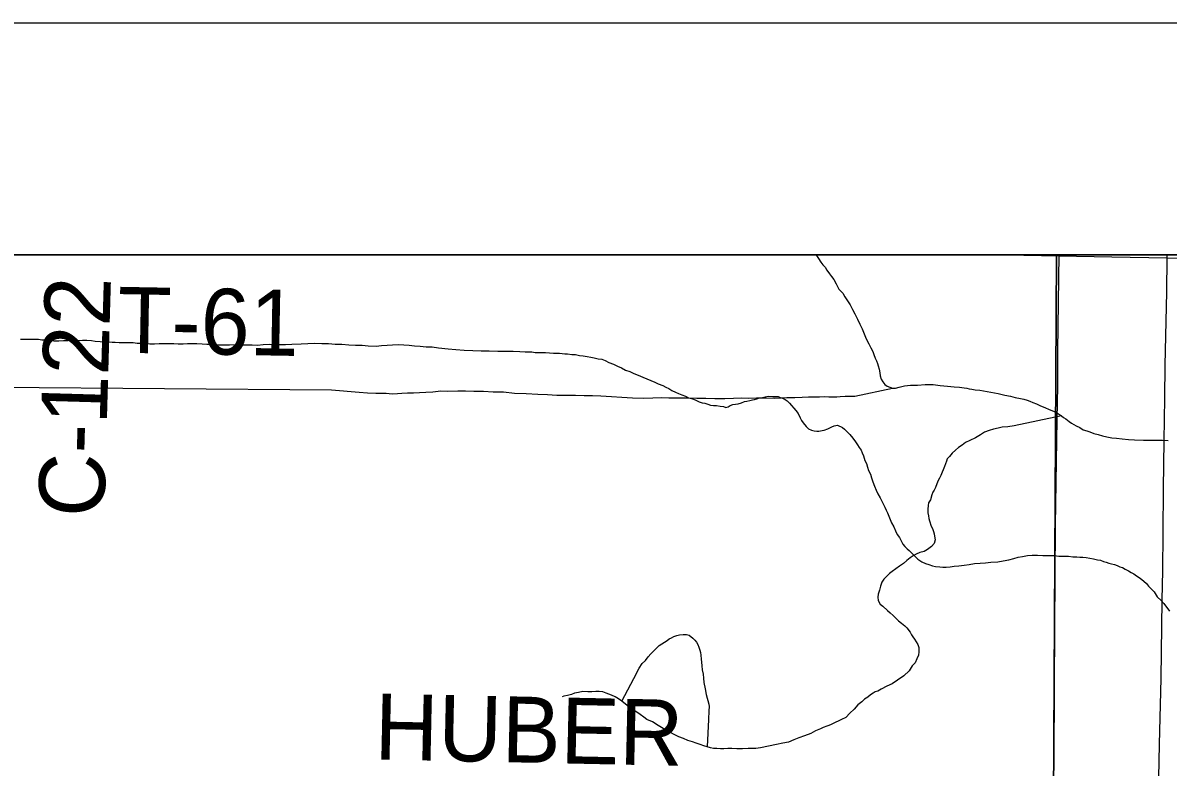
# Model space of a CAD drawing. Extents: x 2.4 to 73.1, y 4.5 to 25.6.
# Drawn here: x 42.1926 to 42.6865, y 24.6843 to 25.0051 of the extents above; entities that cross this region are included whole.
import ezdxf

# ---------------------------------------------------------------- set-up
doc = ezdxf.new("R2010")
doc.units = 0
for name, color, linetype in [('GM_X_County_Road', 7, 'Continuous'), ('GM_X_County_Road_Text', 7, 'Continuous'), ('GM_X_Interchange_Ramps', 7, 'Continuous'), ('GM_X_Minor_River', 7, 'Continuous'), ('GM_X_Township_Road', 7, 'Continuous'), ('GM_X_Township_Road_Text', 7, 'Continuous'), ('GM_X_US_Shield', 7, 'Continuous'), ('SH_Cut_Line', 7, 'Continuous'), ('SH_Data', 7, 'Continuous')]:
    doc.layers.add(name, color=color, linetype=linetype)

msp = doc.modelspace()

# ---------------------------------------------------------------- linework, layer by layer
at = {"layer": 'GM_X_County_Road'}
msp.add_lwpolyline([(42.63646, 24.67022), (42.63661, 24.67209), (42.63684, 24.67486), (42.63718, 24.68396), (42.63746, 24.70977), (42.63746, 24.71848), (42.63756, 24.7449), (42.63775, 24.76635), (42.63797, 24.78841), (42.63835, 24.81608), (42.63857, 24.8341), (42.63886, 24.84871), (42.63897, 24.86394), (42.63952, 24.90511)], dxfattribs=at)
at = {"layer": 'GM_X_Interchange_Ramps'}
msp.add_lwpolyline([(43.14223, 24.90511), (41.95853, 24.90511), (41.95853, 24.68373), (41.96061, 24.68369), (42.02091, 24.68269), (42.05758, 24.68182), (42.11259, 24.68078), (42.13635, 24.68036), (42.16325, 24.67989), (42.19152, 24.67928), (42.23007, 24.67863), (42.26425, 24.67792), (42.31056, 24.67701), (42.37738, 24.67565), (42.40753, 24.67509), (42.4383, 24.67452), (42.46222, 24.67405), (42.49921, 24.67332), (42.56478, 24.67187), (42.61265, 24.67114), (42.63634, 24.6705), (42.64962, 24.67014), (42.67106, 24.66966), (42.7155, 24.6688)], dxfattribs=at)
at = {"layer": 'GM_X_Minor_River'}
msp.add_line((41.95853, 24.84992), (42.32566, 24.84695), dxfattribs=at)
for points in [[(42.53467, 24.90511), (42.53483, 24.90486), (42.53576, 24.90352), (42.53668, 24.90198), (42.53762, 24.90083), (42.53855, 24.89986), (42.53929, 24.89852), (42.54041, 24.89698), (42.54134, 24.89583), (42.54227, 24.89448), (42.54338, 24.89256), (42.54449, 24.89027), (42.54617, 24.88853), (42.5471, 24.88699), (42.54821, 24.88527), (42.54933, 24.88354), (42.55044, 24.88162), (42.55136, 24.87971), (42.55246, 24.87741), (42.55357, 24.8753), (42.55449, 24.8732), (42.55541, 24.87109), (42.55632, 24.86898), (42.55743, 24.86669), (42.55835, 24.86496), (42.55909, 24.86343), (42.55964, 24.86209), (42.56019, 24.86056), (42.56074, 24.85941), (42.5611, 24.85827), (42.56147, 24.85731), (42.56182, 24.85579), (42.56218, 24.85426), (42.56235, 24.85293), (42.56271, 24.85159), (42.56345, 24.85044), (42.56438, 24.84928), (42.56532, 24.84851), (42.56646, 24.84811), (42.56759, 24.84771), (42.56892, 24.84769), (42.57045, 24.84805), (42.57274, 24.84858), (42.57541, 24.84892), (42.57845, 24.84887), (42.58169, 24.8492), (42.58511, 24.84915), (42.58815, 24.84872), (42.59138, 24.84848), (42.59423, 24.84824), (42.59651, 24.84802), (42.59859, 24.84779)], [(42.19154, 24.86882), (42.19325, 24.8688), (42.19553, 24.86876), (42.19762, 24.86873), (42.19933, 24.8687), (42.20085, 24.86849), (42.20237, 24.86846), (42.20408, 24.86825), (42.20598, 24.86803), (42.20807, 24.86799), (42.21016, 24.86815), (42.21206, 24.86812), (42.21454, 24.86827), (42.21644, 24.86824), (42.21835, 24.8684), (42.22025, 24.86837), (42.22215, 24.86815), (42.22385, 24.86793), (42.22594, 24.86771), (42.23107, 24.86744), (42.23241, 24.86742), (42.23412, 24.86739), (42.23545, 24.86737), (42.23678, 24.86735), (42.23849, 24.86732), (42.2402, 24.86729), (42.24191, 24.86708), (42.24362, 24.86705), (42.24552, 24.86702), (42.24742, 24.8668), (42.24932, 24.86677), (42.25142, 24.86693), (42.25332, 24.8669), (42.25579, 24.86686), (42.25769, 24.86683), (42.25959, 24.8668), (42.26168, 24.86676), (42.26359, 24.86692), (42.26549, 24.86689), (42.26758, 24.86686), (42.26986, 24.86682), (42.27195, 24.8666), (42.27385, 24.86657), (42.27613, 24.86634), (42.27936, 24.86629), (42.28165, 24.86626), (42.28412, 24.86641), (42.28678, 24.86637), (42.28906, 24.86633), (42.29154, 24.86629), (42.29382, 24.86625), (42.29629, 24.8664), (42.29915, 24.86655), (42.30238, 24.8665), (42.3058, 24.86644), (42.30866, 24.86659), (42.31265, 24.86672), (42.31551, 24.86686), (42.31836, 24.86701), (42.3216, 24.86695), (42.32445, 24.86691), (42.3273, 24.86667), (42.33015, 24.86663), (42.33319, 24.86639), (42.33604, 24.86615), (42.33889, 24.86611), (42.34155, 24.86588), (42.34497, 24.86582), (42.34726, 24.86598), (42.35449, 24.86643), (42.35696, 24.86639), (42.35924, 24.86617), (42.36152, 24.86594), (42.36399, 24.86571), (42.36646, 24.86548), (42.36912, 24.86544), (42.37178, 24.86502), (42.37595, 24.86457), (42.37937, 24.86433), (42.38298, 24.86408), (42.38659, 24.86383), (42.39021, 24.86378), (42.39363, 24.86372), (42.39743, 24.86366), (42.40085, 24.86361), (42.40409, 24.86356), (42.40694, 24.86351), (42.40922, 24.86328), (42.41207, 24.86324), (42.41359, 24.86303), (42.41492, 24.863), (42.41625, 24.86298), (42.41796, 24.86296), (42.41967, 24.86293), (42.42138, 24.86271), (42.42271, 24.86269), (42.42404, 24.86267), (42.42518, 24.86265), (42.42632, 24.86244)], [(42.42632, 24.86244), (42.42746, 24.86242), (42.42936, 24.8622), (42.43088, 24.86218), (42.43259, 24.86177), (42.4343, 24.86156), (42.436, 24.86134), (42.43752, 24.86094), (42.43904, 24.86072), (42.44074, 24.86031), (42.44226, 24.8601), (42.44377, 24.85951), (42.44528, 24.85872), (42.44736, 24.85793), (42.44906, 24.85714), (42.45076, 24.85635), (42.45246, 24.85538), (42.45435, 24.85478), (42.45605, 24.85399), (42.45794, 24.8532), (42.46002, 24.85241), (42.46512, 24.85024), (42.46663, 24.84945), (42.46852, 24.84885), (42.46984, 24.84807), (42.47116, 24.84748), (42.47248, 24.8467), (42.47399, 24.84591), (42.47531, 24.84532), (42.47682, 24.84473), (42.47834, 24.84414), (42.47966, 24.84354), (42.48098, 24.84314), (42.4825, 24.84255), (42.48419, 24.84176), (42.48552, 24.84136), (42.48666, 24.84115), (42.48798, 24.84075), (42.48912, 24.84035), (42.49045, 24.84014), (42.49178, 24.84012), (42.49329, 24.83991), (42.49481, 24.83969), (42.49576, 24.8393), (42.49671, 24.83966), (42.49767, 24.84022), (42.49882, 24.84058), (42.49996, 24.84075), (42.50111, 24.84092), (42.50245, 24.84128), (42.50378, 24.84183), (42.50474, 24.84201), (42.50608, 24.84237), (42.50722, 24.84254), (42.50817, 24.84271), (42.50913, 24.84308), (42.51028, 24.84344), (42.51161, 24.84361), (42.51276, 24.84397), (42.51409, 24.84414), (42.51599, 24.84411), (42.51732, 24.84409), (42.51827, 24.84407), (42.51922, 24.84368), (42.52016, 24.84328), (42.5213, 24.84269), (42.52224, 24.84211), (42.52317, 24.84114), (42.52598, 24.83806), (42.52691, 24.83671), (42.52783, 24.8348), (42.52838, 24.83365), (42.52913, 24.83269), (42.53043, 24.83115), (42.53137, 24.83018), (42.53269, 24.82959), (42.53383, 24.82919), (42.53497, 24.82917), (42.53592, 24.82916), (42.53725, 24.82933), (42.53821, 24.8295), (42.53974, 24.83005), (42.54146, 24.83097), (42.54242, 24.83134), (42.54395, 24.83169), (42.54602, 24.83071), (42.54696, 24.82993), (42.5479, 24.82897), (42.54921, 24.82762), (42.55051, 24.82608), (42.55163, 24.82454), (42.55256, 24.82319), (42.5533, 24.82204), (42.55405, 24.82089), (42.5546, 24.81974), (42.55515, 24.8184), (42.55569, 24.81649), (42.55643, 24.81515), (42.55679, 24.81363), (42.55733, 24.8121), (42.55807, 24.81057)], [(42.32566, 24.84695), (42.33762, 24.84585), (42.34123, 24.8456), (42.34484, 24.84554), (42.34921, 24.84547), (42.35187, 24.84524), (42.35416, 24.84539), (42.35606, 24.84555), (42.35854, 24.8457), (42.36101, 24.84567), (42.36367, 24.84581), (42.36634, 24.84596), (42.36939, 24.8461), (42.37281, 24.84643), (42.37586, 24.84638), (42.38023, 24.8465), (42.38347, 24.84645), (42.38708, 24.84639), (42.39126, 24.84633), (42.39544, 24.84607), (42.39982, 24.846), (42.40456, 24.84555), (42.40969, 24.84527), (42.41464, 24.84501), (42.41882, 24.84494), (42.42281, 24.84469), (42.42642, 24.84463), (42.43098, 24.84456), (42.4346, 24.8445), (42.43821, 24.84444), (42.44182, 24.84439), (42.4555, 24.84341), (42.46006, 24.84334), (42.46425, 24.84346), (42.46787, 24.84359), (42.4711, 24.84354), (42.47585, 24.84347), (42.47947, 24.84341), (42.48327, 24.84335), (42.48707, 24.84329), (42.49106, 24.84323), (42.49525, 24.84316), (42.49905, 24.84329), (42.50248, 24.84343), (42.50552, 24.84338), (42.50895, 24.84351), (42.51294, 24.84345), (42.51693, 24.84339), (42.52207, 24.84368), (42.52549, 24.84363), (42.52873, 24.84377), (42.5314, 24.84392), (42.53387, 24.84388), (42.53615, 24.84384), (42.53824, 24.844), (42.54014, 24.84397), (42.54205, 24.84394), (42.54357, 24.84391), (42.54509, 24.84408), (42.54719, 24.84424), (42.54871, 24.84421), (42.55004, 24.84419), (42.55137, 24.84417), (42.56759, 24.84771)], [(42.59859, 24.84779), (42.59973, 24.84759), (42.60068, 24.84738), (42.60182, 24.84717), (42.60334, 24.84696), (42.60523, 24.84674), (42.6132, 24.84528), (42.61604, 24.84467), (42.61851, 24.84425), (42.62059, 24.84364), (42.62287, 24.84323), (42.62419, 24.84283), (42.62571, 24.84242), (42.62684, 24.84203), (42.62816, 24.84143), (42.62968, 24.84084), (42.63138, 24.84005), (42.63326, 24.83926), (42.63515, 24.83847), (42.63704, 24.83768), (42.63874, 24.8369), (42.64044, 24.83573), (42.64137, 24.83495), (42.64232, 24.83437), (42.64382, 24.83321), (42.64476, 24.83262), (42.64589, 24.83203), (42.64683, 24.83145), (42.64834, 24.83066), (42.64985, 24.82969), (42.65137, 24.82928), (42.65269, 24.82888), (42.65439, 24.8281), (42.65629, 24.82769), (42.65818, 24.82709), (42.66007, 24.82668), (42.66216, 24.82626), (42.66425, 24.82604), (42.66672, 24.82581), (42.66938, 24.82558), (42.67203, 24.82535), (42.67584, 24.82529), (42.67869, 24.82524), (42.68135, 24.8252), (42.68401, 24.82516), (42.68649, 24.82512)], [(42.64044, 24.83573), (42.6201, 24.83141)], [(42.6201, 24.83141), (42.61735, 24.83096), (42.61487, 24.83081), (42.61316, 24.83046), (42.61124, 24.82992), (42.60933, 24.82938), (42.60723, 24.82865), (42.6055, 24.82754), (42.60339, 24.82624), (42.6009, 24.82514), (42.59917, 24.82422), (42.59764, 24.82311), (42.5961, 24.82199), (42.59475, 24.82087), (42.5934, 24.81956), (42.59223, 24.81825), (42.59126, 24.81713), (42.59087, 24.81618), (42.59047, 24.81505), (42.59007, 24.81391), (42.58948, 24.8124), (42.58908, 24.81146), (42.58849, 24.80995), (42.5879, 24.80882), (42.58732, 24.80788), (42.58672, 24.80637), (42.58613, 24.80486), (42.58554, 24.80373), (42.58495, 24.80278), (42.58455, 24.80165), (42.58395, 24.79957), (42.58317, 24.79825), (42.58296, 24.79712), (42.58293, 24.79541), (42.58291, 24.79389), (42.58308, 24.79255), (42.58325, 24.79141), (42.58362, 24.79045), (42.58434, 24.78816), (42.5849, 24.7872), (42.58526, 24.78587), (42.58562, 24.78491), (42.58579, 24.78377), (42.58596, 24.78225), (42.58556, 24.78073), (42.58439, 24.77942), (42.58266, 24.77812), (42.58132, 24.77719), (42.57941, 24.77684), (42.57788, 24.7761), (42.57653, 24.77537), (42.57519, 24.77444), (42.57384, 24.77332), (42.5723, 24.77201), (42.57057, 24.7709), (42.56903, 24.76978), (42.56749, 24.76867), (42.56633, 24.76774), (42.56517, 24.76661), (42.56382, 24.76531), (42.56304, 24.76399), (42.56244, 24.76229), (42.56204, 24.76058), (42.56144, 24.75888), (42.56123, 24.75756), (42.56139, 24.75603), (42.56232, 24.7545), (42.56345, 24.75372), (42.56551, 24.75179), (42.56664, 24.75082), (42.56795, 24.74966), (42.56889, 24.74869), (42.5702, 24.74734), (42.57151, 24.74637), (42.57301, 24.74521), (42.57376, 24.74425), (42.57526, 24.74251), (42.57581, 24.74136), (42.57636, 24.74041), (42.57711, 24.73944), (42.57785, 24.73829), (42.57859, 24.73714), (42.57895, 24.7358), (42.57892, 24.7339), (42.5789, 24.73257), (42.57812, 24.73088), (42.57733, 24.72918), (42.57617, 24.72787), (42.5748, 24.7258), (42.57248, 24.72355), (42.56979, 24.7217), (42.56749, 24.72021), (42.56519, 24.71911), (42.56269, 24.71782), (42.56135, 24.71708), (42.5602, 24.71672), (42.55924, 24.71616)], [(42.55807, 24.81057), (42.55862, 24.80904), (42.55916, 24.80732), (42.55989, 24.80541), (42.56062, 24.80368), (42.56136, 24.80215), (42.56228, 24.80043), (42.56321, 24.7987), (42.56431, 24.7964), (42.56486, 24.79507), (42.56541, 24.79392), (42.56725, 24.78952), (42.56817, 24.78779), (42.5689, 24.78607), (42.56964, 24.78454), (42.57057, 24.78319), (42.57131, 24.78185), (42.57205, 24.78032), (42.57298, 24.77935), (42.57392, 24.77839), (42.57486, 24.77761), (42.57598, 24.77646), (42.5771, 24.7753), (42.5786, 24.77394), (42.5803, 24.77278), (42.58181, 24.77199), (42.58332, 24.77159), (42.58483, 24.77099), (42.58616, 24.77078), (42.58806, 24.77056), (42.58939, 24.77054), (42.59072, 24.77052), (42.59244, 24.77068), (42.59415, 24.77085), (42.59624, 24.771), (42.59853, 24.77135), (42.60063, 24.77169), (42.60292, 24.77204), (42.60539, 24.77219), (42.60768, 24.77234), (42.60996, 24.77269), (42.61301, 24.77283), (42.6153, 24.77317), (42.61778, 24.7737), (42.61988, 24.77424), (42.62179, 24.77478), (42.6237, 24.77513), (42.62579, 24.77547), (42.62789, 24.77563), (42.63017, 24.7756), (42.63245, 24.77556), (42.63473, 24.77552), (42.6374, 24.77548), (42.63929, 24.77526), (42.64139, 24.77523), (42.64348, 24.77519), (42.64538, 24.77497), (42.64709, 24.77495), (42.64842, 24.77474), (42.64975, 24.77472), (42.65108, 24.77469), (42.6543, 24.77407), (42.65601, 24.77367), (42.65733, 24.77345), (42.65866, 24.77286), (42.65979, 24.77265), (42.66093, 24.77226), (42.66206, 24.77186), (42.66339, 24.77165), (42.66453, 24.77125), (42.66566, 24.77066), (42.66679, 24.77026), (42.66792, 24.76967), (42.66943, 24.76889), (42.67056, 24.76811), (42.67169, 24.76753), (42.67282, 24.76675), (42.67395, 24.76597), (42.67508, 24.76519), (42.67602, 24.76442), (42.67715, 24.76345), (42.67808, 24.76229), (42.6792, 24.76113), (42.68051, 24.75978), (42.68181, 24.75767), (42.6835, 24.75613), (42.68462, 24.75478), (42.68704, 24.75151)], [(42.45741, 24.72491), (42.45764, 24.72556), (42.45842, 24.72688), (42.4596, 24.72895), (42.46114, 24.73026), (42.4623, 24.73176), (42.46346, 24.73307), (42.46462, 24.73419), (42.46598, 24.73569), (42.46694, 24.73663), (42.4681, 24.73737), (42.46925, 24.73811), (42.4704, 24.73885), (42.47136, 24.7396), (42.47232, 24.73996), (42.47328, 24.74052), (42.47462, 24.74107), (42.47576, 24.74124), (42.47729, 24.7414), (42.47881, 24.74138), (42.47995, 24.74117), (42.48145, 24.73982), (42.48239, 24.73904), (42.48313, 24.73808), (42.48369, 24.73712), (42.48405, 24.73598), (42.4846, 24.73464), (42.48478, 24.73369), (42.48495, 24.73254), (42.48511, 24.73083), (42.48528, 24.7295), (42.48545, 24.72797), (42.48561, 24.72626), (42.48596, 24.72436), (42.48612, 24.72264), (42.48628, 24.72074), (42.48681, 24.71807), (42.48734, 24.71559), (42.48842, 24.7114), (42.48859, 24.71044), (42.48837, 24.70855), (42.48835, 24.70722), (42.48833, 24.70608), (42.48831, 24.70475), (42.48775, 24.69298)], [(42.45097, 24.71275), (42.45741, 24.72491)], [(42.55924, 24.71616), (42.55809, 24.71542), (42.55694, 24.71449), (42.55559, 24.71356), (42.55443, 24.71244), (42.5527, 24.71114), (42.55115, 24.70926), (42.54922, 24.70758), (42.54748, 24.70571), (42.54556, 24.70479), (42.54441, 24.70424), (42.54288, 24.7035), (42.54115, 24.70258), (42.5402, 24.70221), (42.53924, 24.70185), (42.53771, 24.7013), (42.53656, 24.70075), (42.53445, 24.69984), (42.53234, 24.69873), (42.52967, 24.69782), (42.52718, 24.69691), (42.52507, 24.69599), (42.52278, 24.69508), (42.52029, 24.69455), (42.51762, 24.69402), (42.51075, 24.69261), (42.50866, 24.69226), (42.50542, 24.69232), (42.50295, 24.69216), (42.50048, 24.6922), (42.49839, 24.69224), (42.49667, 24.69226), (42.49496, 24.6921), (42.49344, 24.69212), (42.49192, 24.69234), (42.4904, 24.69236), (42.48907, 24.69257), (42.48775, 24.69298), (42.48623, 24.69338), (42.48472, 24.69397), (42.48302, 24.69457), (42.48132, 24.69517), (42.47942, 24.69577), (42.47753, 24.69656), (42.47545, 24.69735), (42.47319, 24.69853), (42.47093, 24.6997), (42.46866, 24.70088), (42.46659, 24.70224), (42.46414, 24.7038), (42.46169, 24.70479), (42.46037, 24.70576), (42.45887, 24.70692), (42.45736, 24.7079), (42.45623, 24.70868), (42.4551, 24.70945), (42.45379, 24.71042), (42.45247, 24.71139), (42.45097, 24.71275), (42.44947, 24.71372), (42.44796, 24.71451), (42.44645, 24.71529), (42.44531, 24.71569), (42.44418, 24.71609), (42.44267, 24.71668), (42.44115, 24.71689), (42.43963, 24.71692), (42.43791, 24.71676), (42.4362, 24.71678), (42.43411, 24.71682), (42.4322, 24.71647), (42.43048, 24.71611), (42.42914, 24.71556), (42.42743, 24.71521), (42.4259, 24.71486), (42.42519, 24.71463)]]:
    msp.add_lwpolyline(points, dxfattribs=at)
at = {"layer": 'GM_X_Township_Road'}
msp.add_line((42.68603, 24.90383), (42.68604, 24.90511), dxfattribs=at)
for points in [[(42.61662, 24.90511), (42.66226, 24.90425), (42.68603, 24.90383)], [(42.67475, 24.39777), (42.67497, 24.40645), (42.67584, 24.43161), (42.6773, 24.48007), (42.6778, 24.49902), (42.67863, 24.53133), (42.67909, 24.54437), (42.67963, 24.5599), (42.68011, 24.57823), (42.68136, 24.63136), (42.68216, 24.66523), (42.68274, 24.69412), (42.68341, 24.7224), (42.68394, 24.75627), (42.68418, 24.76901), (42.68433, 24.78517), (42.68452, 24.80444), (42.68475, 24.82494), (42.68502, 24.84328), (42.68527, 24.85757), (42.68586, 24.88896), (42.68603, 24.90383)], [(42.68603, 24.90383), (42.71292, 24.90336), (42.7412, 24.90275), (42.77974, 24.9021), (42.81393, 24.90139), (42.86023, 24.90048), (42.92705, 24.89912), (42.9572, 24.89856), (42.98797, 24.89799), (43.0119, 24.89751), (43.04888, 24.89678), (43.11446, 24.89534), (43.16232, 24.89461), (43.18601, 24.89397)]]:
    msp.add_lwpolyline(points, dxfattribs=at)
at = {"layer": 'GM_X_US_Shield'}
for points in [[(42.63838, 24.90511), (42.1373, 24.90511), (42.13472, 24.6805), (42.63709, 24.66957)], [(43.14068, 24.90511), (42.63838, 24.90511), (42.63709, 24.66957), (43.13682, 24.65927)]]:
    msp.add_lwpolyline(points, close=True, dxfattribs=at)
at = {"layer": 'SH_Cut_Line'}
msp.add_lwpolyline([(48.75853, 24.90511), (41.95853, 24.90511), (41.95853, 21.67404)], dxfattribs=at)
at = {"layer": 'SH_Data'}
for p, q in [((41.85853, 25.00511), (48.85853, 25.00511)), ((41.95853, 24.90511), (48.75853, 24.90511))]:
    msp.add_line(p, q, dxfattribs=at)

# ---------------------------------------------------------------- texts
at = {"layer": 'GM_X_County_Road_Text'}
msp.add_text('C-122', height=0.028409, rotation=88.3482, dxfattribs=at).set_placement((42.22764, 24.79178))
at = {"layer": 'GM_X_Township_Road_Text'}
for s, rotation, p in [('T-61', 358.9397, (42.23322, 24.86295)), ('HUBER', 358.7856, (42.34407, 24.6876))]:
    msp.add_text(s, height=0.028409, rotation=rotation, dxfattribs=at).set_placement(p)

doc.saveas('drawing.dxf')
